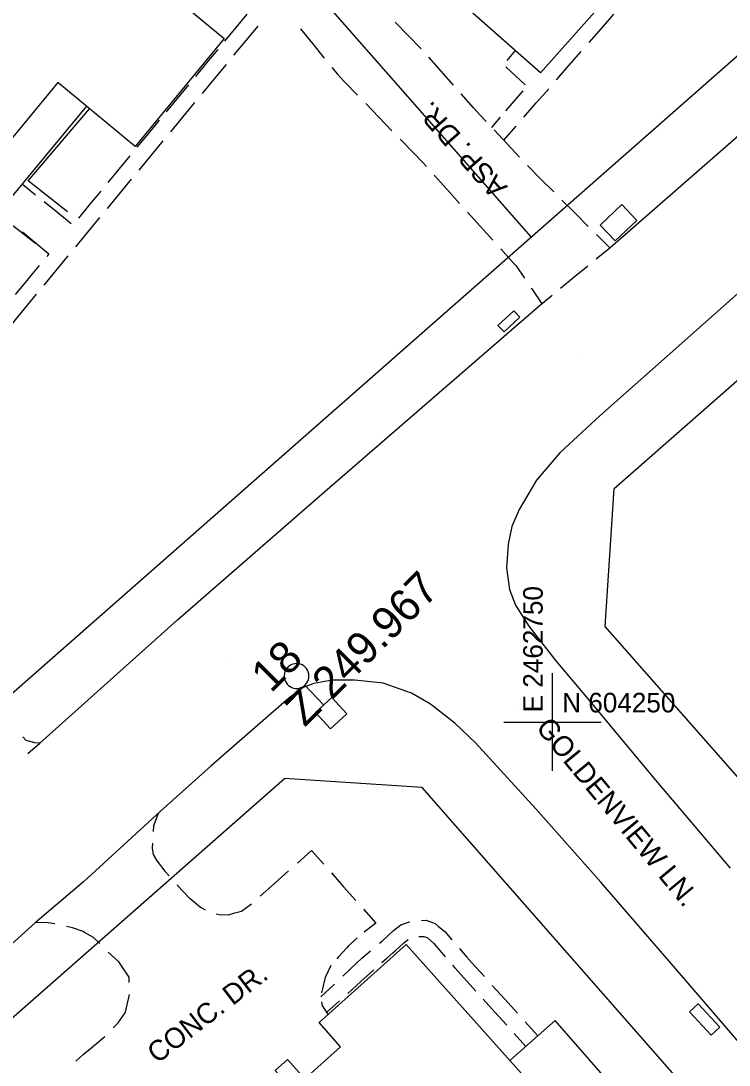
# Model space of a CAD drawing. Extents: x 2443269 to 2494951, y 591171 to 622130.
# Drawn here: x 2462641 to 2462786.2, y 604179.7 to 604393.7 of the extents above; entities that cross this region are included whole.
import ezdxf

# ---------------------------------------------------------------- set-up
doc = ezdxf.new("R2010")
doc.units = 0
for name, color, linetype in [('SURVEY - CONTROL - Grid', 7, 'Continuous'), ('SURVEY - CONTROL - Grid Text', 7, 'Continuous'), ('SURVEY - CONTROL with Text', 7, 'Continuous'), ('SURVEY - NON-TRANSPORTATION - Buildings', 7, 'Continuous'), ('SURVEY - NON-TRANSPORTATION - Features', 7, 'Continuous'), ('SURVEY - PROPERTY - Property Lines', 7, 'Continuous'), ('SURVEY - PROPERTY - ROW Lines', 7, 'Continuous'), ('SURVEY - TRANSPORTATION - Features', 7, 'Continuous'), ('SURVEY - TRANSPORTATION - Features Text', 7, 'Continuous'), ('SURVEY - TRANSPORTATION - Roads', 7, 'Continuous'), ('SURVEY - TRANSPORTATION - Roads Text', 7, 'Continuous'), ('SURVEY - UTILITIES - Cable (Underground) with Text', 7, 'Continuous'), ('SURVEY - UTILITIES - Poles and Miscellaneous with Text', 7, 'Continuous')]:
    doc.layers.add(name, color=color, linetype=linetype)

# ---------------------------------------------------------------- blocks, each defined once
blk = doc.blocks.new('xlp')
at = {"layer": 'SURVEY - UTILITIES - Cable (Underground) with Text'}
for p, q in [((-2.285, -2.285), (-2.285, 2.285)), ((-2.285, 2.285), (-2.285, 2.285)), ((-2.285, 2.285), (2.285, 2.285)), ((2.285, 2.285), (2.285, -2.285)), ((9.374, 2.317), (9.033, 2.131)), ((9.74, 2.449), (9.374, 2.317)), ((9.374, 2.317), (9.374, 2.317)), ((10.122, 2.523), (9.74, 2.449)), ((9.74, 2.449), (9.74, 2.449)), ((10.511, 2.538), (10.122, 2.523)), ((10.122, 2.523), (10.122, 2.523)), ((10.897, 2.493), (10.511, 2.538)), ((10.511, 2.538), (10.511, 2.538)), ((11.272, 2.39), (10.897, 2.493)), ((10.897, 2.493), (10.897, 2.493)), ((11.627, 2.231), (11.272, 2.39)), ((11.272, 2.39), (11.272, 2.39)), ((11.953, 2.02), (11.627, 2.231)), ((11.627, 2.231), (11.627, 2.231)), ((2.285, 0), (7.873, 0)), ((7.94, 0.578), (7.881, 0.194)), ((7.881, 0.194), (7.881, 0.194)), ((7.881, 0.194), (7.881, -0.194)), ((8.058, 0.949), (7.94, 0.578)), ((7.94, 0.578), (7.94, 0.578)), ((8.23, 1.297), (8.058, 0.949)), ((8.058, 0.949), (8.058, 0.949)), ((8.454, 1.616), (8.23, 1.297)), ((8.23, 1.297), (8.23, 1.297)), ((8.724, 1.896), (8.454, 1.616)), ((8.454, 1.616), (8.454, 1.616)), ((9.033, 2.131), (8.724, 1.896)), ((8.724, 1.896), (8.724, 1.896)), ((9.033, 2.131), (9.033, 2.131)), ((12.244, 1.761), (11.953, 2.02)), ((11.953, 2.02), (11.953, 2.02)), ((12.491, 1.461), (12.244, 1.761)), ((12.244, 1.761), (12.244, 1.761)), ((12.69, 1.127), (12.491, 1.461)), ((12.491, 1.461), (12.491, 1.461)), ((12.835, 0.766), (12.69, 1.127)), ((12.69, 1.127), (12.69, 1.127)), ((12.924, 0.387), (12.835, 0.766)), ((12.835, 0.766), (12.835, 0.766)), ((12.953, 0), (12.924, 0.387)), ((12.924, 0.387), (12.924, 0.387)), ((12.924, -0.387), (12.953, 0)), ((7.881, -0.194), (7.881, -0.194)), ((7.881, -0.194), (7.94, -0.578)), ((7.94, -0.578), (7.94, -0.578)), ((7.94, -0.578), (8.058, -0.949)), ((8.058, -0.949), (8.058, -0.949)), ((8.058, -0.949), (8.23, -1.297)), ((8.23, -1.297), (8.23, -1.297)), ((8.23, -1.297), (8.454, -1.616)), ((8.454, -1.616), (8.454, -1.616)), ((8.454, -1.616), (8.724, -1.896)), ((8.724, -1.896), (8.724, -1.896)), ((8.724, -1.896), (9.033, -2.131)), ((9.033, -2.131), (9.033, -2.131)), ((9.033, -2.131), (9.374, -2.317)), ((11.627, -2.231), (11.953, -2.02)), ((11.953, -2.02), (12.244, -1.761)), ((11.953, -2.02), (11.953, -2.02)), ((12.244, -1.761), (12.491, -1.461)), ((12.244, -1.761), (12.244, -1.761)), ((12.491, -1.461), (12.69, -1.127)), ((12.491, -1.461), (12.491, -1.461)), ((12.69, -1.127), (12.835, -0.766)), ((12.69, -1.127), (12.69, -1.127)), ((12.835, -0.766), (12.924, -0.387)), ((12.835, -0.766), (12.835, -0.766)), ((12.924, -0.387), (12.924, -0.387)), ((2.285, -2.285), (-2.285, -2.285)), ((-2.285, -2.285), (-2.285, -2.285)), ((2.285, -2.285), (2.285, -2.285)), ((9.374, -2.317), (9.374, -2.317)), ((9.374, -2.317), (9.74, -2.449)), ((9.74, -2.449), (9.74, -2.449)), ((9.74, -2.449), (10.122, -2.523)), ((10.122, -2.523), (10.122, -2.523)), ((10.122, -2.523), (10.511, -2.538)), ((10.511, -2.538), (10.897, -2.493)), ((10.511, -2.538), (10.511, -2.538)), ((10.897, -2.493), (11.272, -2.39)), ((10.897, -2.493), (10.897, -2.493)), ((11.272, -2.39), (11.627, -2.231)), ((11.272, -2.39), (11.272, -2.39)), ((11.627, -2.231), (11.627, -2.231))]:
    blk.add_line(p, q, dxfattribs=at)

msp = doc.modelspace()

# ---------------------------------------------------------------- linework, layer by layer
at = {"layer": 'SURVEY - CONTROL - Grid'}
for p, q in [((2462750, 604240), (2462750, 604260)), ((2462689.953, 604251.164), (2462689.953, 604251.164)), ((2462740, 604250), (2462760, 604250))]:
    msp.add_line(p, q, dxfattribs=at)
at = {"layer": 'SURVEY - NON-TRANSPORTATION - Buildings'}
for points in [[(2462717.686, 604409.376), (2462728.447, 604421.574), (2462725.51, 604424.162), (2462749.47, 604451.321), (2462752.246, 604448.874), (2462762.922, 604460.977), (2462793.066, 604434.382), (2462779.805, 604419.349), (2462777.049, 604421.78), (2462758.26, 604400.481), (2462760.911, 604398.142), (2462747.564, 604383.014)], [(2462576.331, 604342.745), (2462592.269, 604362.04), (2462578.765, 604373.195), (2462613.536, 604415.288), (2462627.463, 604403.782), (2462643.125, 604422.745), (2462682.709, 604390.048), (2462664.428, 604367.919), (2462648.568, 604381.019), (2462618.906, 604345.107), (2462634.346, 604332.355), (2462615.917, 604310.045)], [(2462664.552, 604154.645), (2462682.755, 604170.948), (2462687.121, 604166.072), (2462696.695, 604174.648), (2462693.148, 604178.608), (2462695.701, 604180.892), (2462699.244, 604176.935), (2462706.58, 604183.507), (2462702.151, 604188.454), (2462720.005, 604204.445), (2462762.124, 604157.414), (2462743.913, 604141.105), (2462739.549, 604145.977), (2462720.044, 604128.51), (2462724.52, 604123.513), (2462706.639, 604107.5), (2462696.278, 604119.068), (2462689.552, 604113.044), (2462678.916, 604124.921), (2462685.717, 604131.013)]]:
    msp.add_lwpolyline(points, close=True, dxfattribs=at)
at = {"layer": 'SURVEY - NON-TRANSPORTATION - Features'}
msp.add_line((2462654.448, 604376.161), (2462624.733, 604340.294), dxfattribs=at)
for points in [[(2462650.563, 604354.543), (2462642.515, 604360.924), (2462655.054, 604375.662)], [(2462624.989, 604340.084), (2462636.416, 604353.966), (2462644.018, 604348.136)], [(2462755.048, 604165.318), (2462764.178, 604173.303), (2462750.579, 604188.848), (2462741.268, 604180.705)]]:
    msp.add_lwpolyline(points, dxfattribs=at)
for points in [[(2462759.785, 604351.846), (2462764.214, 604356.019), (2462767.275, 604352.768), (2462762.846, 604348.595)], [(2462740.084, 604329.93), (2462738.831, 604331.262), (2462742.049, 604334.287), (2462743.302, 604332.955)], [(2462778.122, 604190.679), (2462782.557, 604185.902), (2462784.29, 604187.509), (2462779.854, 604192.286)]]:
    msp.add_lwpolyline(points, close=True, dxfattribs=at)
at = {"layer": 'SURVEY - PROPERTY - Property Lines'}
msp.add_line((2462745.622, 604349.415), (2462634.437, 604475.982), dxfattribs=at)
at = {"layer": 'SURVEY - PROPERTY - ROW Lines'}
for p, q in [((2462271.547, 603932.954), (2462848.45, 604439.747)), ((2462762.663, 604297.832), (2462881.449, 604402.183)), ((2462760.837, 604269.609), (2462762.662, 604297.83)), ((2462815.041, 604207.906), (2462760.837, 604269.609)), ((2462527.925, 604091.622), (2462695.05, 604238.436)), ((2462723.273, 604236.61), (2462695.052, 604238.436)), ((2462777.477, 604174.907), (2462723.273, 604236.61))]:
    msp.add_line(p, q, dxfattribs=at)
at = {"layer": 'SURVEY - TRANSPORTATION - Features'}
for p, q in [((2462687.358, 604395.066), (2462685.075, 604392.302)), ((2462760.051, 604392.129), (2462762.597, 604395.038)), ((2462685.075, 604392.302), (2462682.792, 604389.539)), ((2462689.583, 604392.61), (2462687.113, 604389.62)), ((2462720.388, 604390.69), (2462717.722, 604393.415)), ((2462698.334, 604392.037), (2462700.779, 604389.032)), ((2462723.054, 604387.966), (2462720.388, 604390.69)), ((2462757.505, 604389.22), (2462760.051, 604392.129)), ((2462687.113, 604389.62), (2462684.642, 604386.63)), ((2462700.779, 604389.032), (2462703.225, 604386.027)), ((2462681.366, 604387.812), (2462679.083, 604385.049)), ((2462727.21, 604383.375), (2462724.683, 604386.229)), ((2462742.338, 604387.627), (2462740.625, 604385.521)), ((2462753.367, 604384.492), (2462755.913, 604387.401)), ((2462679.083, 604385.049), (2462676.8, 604382.285)), ((2462683.098, 604384.761), (2462680.628, 604381.77)), ((2462704.753, 604384.149), (2462705.917, 604382.719)), ((2462740.422, 604384.266), (2462742.414, 604382.421)), ((2462750.82, 604381.583), (2462753.367, 604384.492)), ((2462680.628, 604381.77), (2462678.158, 604378.78)), ((2462705.917, 604382.719), (2462707.33, 604381.26)), ((2462729.737, 604380.521), (2462727.21, 604383.375)), ((2462742.414, 604382.421), (2462744.406, 604380.577)), ((2462675.373, 604380.558), (2462673.09, 604377.795)), ((2462707.33, 604381.26), (2462710.025, 604378.477)), ((2462746.683, 604376.855), (2462749.229, 604379.764)), ((2462673.09, 604377.795), (2462670.807, 604375.032)), ((2462733.843, 604375.883), (2462731.316, 604378.737)), ((2462742.17, 604377.265), (2462740.403, 604375.204)), ((2462743.937, 604379.326), (2462742.17, 604377.265)), ((2462676.614, 604376.911), (2462674.143, 604373.921)), ((2462711.71, 604376.737), (2462714.405, 604373.954)), ((2462735.192, 604374.359), (2462733.843, 604375.883)), ((2462744.136, 604373.946), (2462746.683, 604376.855)), ((2462669.38, 604373.305), (2462667.097, 604370.541)), ((2462674.143, 604373.921), (2462671.673, 604370.93)), ((2462714.405, 604373.954), (2462717.101, 604371.171)), ((2462736.405, 604373.062), (2462735.192, 604374.359)), ((2462739.298, 604373.917), (2462737.531, 604371.856)), ((2462737.531, 604371.856), (2462737.531, 604371.856)), ((2462740.635, 604368.537), (2462738.032, 604371.322)), ((2462739.999, 604369.218), (2462742.545, 604372.128)), ((2462667.097, 604370.541), (2462664.814, 604367.778)), ((2462670.129, 604369.061), (2462667.658, 604366.071)), ((2462718.785, 604369.431), (2462721.481, 604366.648)), ((2462721.481, 604366.648), (2462723.42, 604364.645)), ((2462743.238, 604365.753), (2462740.635, 604368.537)), ((2462663.387, 604366.051), (2462661.104, 604363.288)), ((2462667.658, 604366.071), (2462665.188, 604363.081)), ((2462723.42, 604364.645), (2462724.148, 604363.838)), ((2462661.104, 604363.288), (2462658.822, 604360.524)), ((2462744.93, 604363.943), (2462744.865, 604364.012)), ((2462747.561, 604361.318), (2462744.93, 604363.943)), ((2462644.043, 604357.984), (2462641.259, 604360.242)), ((2462663.644, 604361.212), (2462661.173, 604358.221)), ((2462725.77, 604362.04), (2462728.365, 604359.163)), ((2462750.26, 604358.627), (2462747.561, 604361.318)), ((2462657.395, 604358.797), (2462655.112, 604356.034)), ((2462661.173, 604358.221), (2462658.703, 604355.231)), ((2462728.365, 604359.163), (2462730.959, 604356.285)), ((2462648.567, 604354.316), (2462645.783, 604356.573)), ((2462655.112, 604356.034), (2462652.829, 604353.271)), ((2462754.646, 604354.253), (2462751.947, 604356.944)), ((2462651.351, 604352.058), (2462648.567, 604354.316)), ((2462732.581, 604354.487), (2462735.176, 604351.61)), ((2462757.345, 604351.561), (2462754.646, 604354.253)), ((2462657.159, 604353.362), (2462654.689, 604350.372)), ((2462735.176, 604351.61), (2462737.771, 604348.732)), ((2462641.322, 604350.441), (2462644.315, 604347.975)), ((2462654.689, 604350.372), (2462652.218, 604347.381)), ((2462761.731, 604347.187), (2462759.032, 604349.879)), ((2462644.315, 604347.975), (2462646.777, 604345.947)), ((2462646.777, 604345.947), (2462646.338, 604345.416)), ((2462650.674, 604345.512), (2462648.204, 604342.522)), ((2462739.393, 604346.934), (2462741.987, 604344.057)), ((2462758.959, 604344.906), (2462761.731, 604347.187)), ((2462761.731, 604347.187), (2462761.731, 604347.187)), ((2462644.795, 604343.547), (2462642.466, 604340.728)), ((2462741.987, 604344.057), (2462742.531, 604343.454)), ((2462742.531, 604343.454), (2462744.271, 604340.933)), ((2462754.456, 604341.198), (2462757.227, 604343.48)), ((2462648.204, 604342.522), (2462645.733, 604339.532)), ((2462751.684, 604338.917), (2462754.456, 604341.198)), ((2462642.325, 604340.558), (2462639.844, 604337.577)), ((2462642.466, 604340.728), (2462642.325, 604340.558)), ((2462745.646, 604338.94), (2462745.766, 604338.766)), ((2462745.766, 604338.766), (2462747.797, 604335.718)), ((2462644.186, 604337.665), (2462641.705, 604334.684)), ((2462747.18, 604335.209), (2462749.952, 604337.491)), ((2462641.705, 604334.684), (2462639.224, 604331.702)), ((2462747.797, 604335.718), (2462747.797, 604335.718)), ((2462642.092, 604246.266), (2462641.409, 604246.965)), ((2462643.909, 604245.79), (2462642.092, 604246.266)), ((2462642.447, 604243.559), (2462644.904, 604245.705)), ((2462644.904, 604245.705), (2462643.909, 604245.79)), ((2462644.904, 604245.705), (2462644.904, 604245.705)), ((2462669.185, 604231.308), (2462668.188, 604228.736)), ((2462668.188, 604228.736), (2462668.134, 604227.607)), ((2462668.01, 604225.179), (2462667.955, 604224.179)), ((2462667.955, 604224.179), (2462668.122, 604222.9)), ((2462697.714, 604221.138), (2462700.612, 604223.733)), ((2462700.612, 604223.733), (2462703.117, 604220.891)), ((2462668.122, 604222.9), (2462668.841, 604221.705)), ((2462668.841, 604221.705), (2462668.965, 604221.544)), ((2462668.965, 604221.544), (2462670.547, 604219.497)), ((2462670.547, 604219.497), (2462671.412, 604218.522)), ((2462693.005, 604216.922), (2462695.903, 604219.517)), ((2462704.683, 604219.115), (2462707.189, 604216.272)), ((2462690.108, 604214.327), (2462693.005, 604216.922)), ((2462673.026, 604216.704), (2462673.161, 604216.551)), ((2462673.161, 604216.551), (2462675.596, 604213.969)), ((2462707.189, 604216.272), (2462709.694, 604213.43)), ((2462675.596, 604213.969), (2462675.701, 604213.883)), ((2462675.701, 604213.883), (2462677.856, 604212.119)), ((2462686.239, 604211.299), (2462688.266, 604212.744)), ((2462677.856, 604212.119), (2462678.819, 604211.576)), ((2462681.084, 604210.759), (2462681.672, 604210.619)), ((2462681.672, 604210.619), (2462683.585, 604210.508)), ((2462683.585, 604210.508), (2462684.897, 604210.899)), ((2462684.897, 604210.899), (2462686.239, 604211.299)), ((2462711.26, 604211.654), (2462713.765, 604208.812)), ((2462646.613, 604208.897), (2462644.08, 604208.963)), ((2462647.972, 604208.654), (2462646.613, 604208.897)), ((2462713.765, 604208.812), (2462711.424, 604206.965)), ((2462713.765, 604208.812), (2462713.765, 604208.812)), ((2462717.443, 604207.299), (2462718.916, 604208.471)), ((2462718.916, 604208.471), (2462720.474, 604208.999)), ((2462720.474, 604208.999), (2462720.772, 604209.062)), ((2462723.147, 604209.382), (2462724.126, 604209.415)), ((2462724.126, 604209.415), (2462725.943, 604208.759)), ((2462725.943, 604208.759), (2462726.661, 604208.158)), ((2462651.619, 604207.837), (2462650.362, 604208.136)), ((2462653.801, 604207.083), (2462651.619, 604207.837)), ((2462654.072, 604206.926), (2462653.801, 604207.083)), ((2462655.888, 604205.875), (2462654.072, 604206.926)), ((2462715.14, 604205.226), (2462717.431, 604207.288)), ((2462717.431, 604207.288), (2462717.443, 604207.299)), ((2462722.592, 604206.081), (2462723.607, 604206.115)), ((2462723.607, 604206.115), (2462724.283, 604205.872)), ((2462726.661, 604208.158), (2462727.932, 604207.093)), ((2462727.932, 604207.093), (2462729.358, 604205.43)), ((2462656.97, 604204.858), (2462655.888, 604205.875)), ((2462657.202, 604204.622), (2462656.97, 604204.858)), ((2462708.151, 604204.127), (2462707.811, 604203.747)), ((2462709.988, 604205.78), (2462708.151, 604204.127)), ((2462714.556, 604204.73), (2462715.14, 604205.226)), ((2462717.726, 604203.138), (2462719.562, 604204.793)), ((2462719.562, 604204.793), (2462720.439, 604205.491)), ((2462724.283, 604205.872), (2462725.619, 604204.75)), ((2462725.619, 604204.75), (2462725.693, 604204.663)), ((2462725.693, 604204.663), (2462728.033, 604201.937)), ((2462661.124, 604200.892), (2462658.932, 604202.894)), ((2462706.209, 604201.958), (2462705.806, 604201.541)), ((2462707.811, 604203.747), (2462706.209, 604201.958)), ((2462710.904, 604201.623), (2462712.724, 604203.171)), ((2462716.114, 604201.745), (2462717.302, 604202.755)), ((2462717.302, 604202.755), (2462717.726, 604203.138)), ((2462730.924, 604203.605), (2462732.436, 604201.843)), ((2462732.436, 604201.843), (2462733.46, 604200.711)), ((2462661.645, 604200.103), (2462661.124, 604200.892)), ((2462663.188, 604197.768), (2462661.645, 604200.103)), ((2462704.563, 604200.166), (2462703.427, 604197.703)), ((2462707.041, 604197.985), (2462709.842, 604200.623)), ((2462709.842, 604200.623), (2462710.904, 604201.623)), ((2462715.03, 604200.764), (2462716.114, 604201.745)), ((2462729.496, 604200.233), (2462729.976, 604199.675)), ((2462729.976, 604199.675), (2462731.892, 604197.556)), ((2462733.46, 604200.711), (2462736.042, 604197.857)), ((2462663.235, 604196.654), (2462663.188, 604197.768)), ((2462703.427, 604197.703), (2462703.364, 604197.441)), ((2462710.7, 604196.848), (2462713.364, 604199.258)), ((2462731.892, 604197.556), (2462734.302, 604194.892)), ((2462702.489, 604193.697), (2462705.29, 604196.336)), ((2462703.364, 604197.441), (2462702.853, 604195.337)), ((2462708.036, 604194.438), (2462710.7, 604196.848)), ((2462737.655, 604196.073), (2462740.237, 604193.22)), ((2462662.469, 604190.567), (2462663.292, 604194.214)), ((2462702.853, 604195.337), (2462702.658, 604194.545)), ((2462735.809, 604193.227), (2462738.219, 604190.563)), ((2462740.237, 604193.22), (2462742.818, 604190.366)), ((2462702.673, 604192.723), (2462702.817, 604191.961)), ((2462702.817, 604191.961), (2462703.893, 604190.216)), ((2462703.706, 604190.521), (2462706.37, 604192.931)), ((2462660.986, 604188.395), (2462662.37, 604190.422)), ((2462662.37, 604190.422), (2462662.469, 604190.567)), ((2462703.893, 604190.216), (2462704.021, 604190.127)), ((2462704.021, 604190.127), (2462704.021, 604190.127)), ((2462738.219, 604190.563), (2462740.629, 604187.898)), ((2462659.958, 604187.359), (2462660.986, 604188.395)), ((2462744.431, 604188.582), (2462747.013, 604185.728)), ((2462655.248, 604183.097), (2462657.85, 604185.236)), ((2462657.85, 604185.236), (2462658.234, 604185.623)), ((2462742.135, 604186.233), (2462744.546, 604183.569)), ((2462747.013, 604185.728), (2462747.013, 604185.728)), ((2462653.798, 604181.906), (2462655.248, 604183.097)), ((2462652.278, 604180.549), (2462653.798, 604181.906))]:
    msp.add_line(p, q, dxfattribs=at)
at = {"layer": 'SURVEY - TRANSPORTATION - Roads'}
for p, q in [((2462755.521, 604325.806), (2462755.521, 604325.806)), ((2462683.81, 604262.341), (2462683.81, 604262.341)), ((2462743.152, 604253.341), (2462743.152, 604253.341))]:
    msp.add_line(p, q, dxfattribs=at)
for points in [[(2462761.731, 604347.187), (2462795.176, 604376.298), (2462827.141, 604403.51), (2462856.885, 604428.188), (2462869.034, 604437.456), (2462879.319, 604443.365), (2462885.192, 604446.403), (2462898.758, 604452.099), (2462916.868, 604456.282), (2462921.782, 604456.288)], [(2462791.691, 604341.118), (2462773.535, 604324.983), (2462759.713, 604312.722), (2462751.508, 604305.147), (2462746.701, 604299.543), (2462743.171, 604293.559), (2462741.672, 604290.108), (2462740.904, 604286.466), (2462740.576, 604281.636), (2462741.167, 604277.158), (2462742.407, 604273.953), (2462745.189, 604269.635), (2462750.674, 604262.549), (2462757.341, 604254.72), (2462770.76, 604238.516), (2462786.435, 604220.101)], [(2462644.904, 604245.705), (2462673.106, 604270.951), (2462703.325, 604297.266), (2462747.18, 604335.209)], [(2462789.132, 604183.392), (2462775.258, 604199.511), (2462759.939, 604217.194), (2462746.6, 604232.211), (2462734.247, 604245.757), (2462730.005, 604249.819), (2462725.031, 604253.703), (2462721.134, 604255.934), (2462715.317, 604258.008), (2462709.483, 604258.618), (2462704.831, 604258.579), (2462701.085, 604257.89), (2462698.886, 604257.093), (2462695.943, 604254.934)], [(2462695.943, 604254.934), (2462680.002, 604241.056), (2462669.589, 604231.676), (2462653.824, 604217.25), (2462643.972, 604208.871), (2462626.829, 604193.543), (2462609.32, 604178.129), (2462591.994, 604162.26), (2462576.967, 604148.553), (2462559.828, 604133.408), (2462540.481, 604116.374), (2462523.893, 604101.768), (2462514.96, 604094.291), (2462510.904, 604090.685), (2462508.588, 604087.608), (2462506.16, 604082.615), (2462504.638, 604077.067), (2462504.674, 604072.139), (2462505.54, 604067.929), (2462507.414, 604063.805), (2462509.028, 604061.141), (2462512.542, 604056.906)], [(2462695.943, 604254.934), (2462680.002, 604241.056), (2462669.589, 604231.676), (2462653.824, 604217.25), (2462643.972, 604208.871), (2462626.829, 604193.543), (2462609.32, 604178.129), (2462591.994, 604162.26), (2462576.967, 604148.553), (2462559.828, 604133.408), (2462540.481, 604116.374), (2462523.893, 604101.768), (2462514.96, 604094.291), (2462510.904, 604090.685), (2462508.588, 604087.608), (2462506.16, 604082.615), (2462504.638, 604077.067), (2462504.674, 604072.139), (2462505.54, 604067.929), (2462507.414, 604063.805), (2462509.028, 604061.141), (2462512.542, 604056.906)]]:
    msp.add_lwpolyline(points, dxfattribs=at)

# ---------------------------------------------------------------- block references
at = {"layer": 'SURVEY - UTILITIES - Poles and Miscellaneous with Text', "rotation": 133.05368252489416}
msp.add_blockref('xlp', (2462704.634, 604251.843), dxfattribs=at)

# ---------------------------------------------------------------- texts
at = {"layer": 'SURVEY - CONTROL - Grid Text'}
msp.add_text('E 2462750', height=4, rotation=90, dxfattribs=at).set_placement((2462748, 604252))
msp.add_text('N 604250', height=4, dxfattribs=at).set_placement((2462752, 604252))
at = {"layer": 'SURVEY - CONTROL with Text'}
for s, p in [('Z 249.967', (2462699.231, 604248.844)), ('18', (2462692.272, 604255.803))]:
    msp.add_text(s, height=6.561, rotation=45, dxfattribs=at).set_placement(p)
at = {"layer": 'SURVEY - TRANSPORTATION - Features Text'}
for s, rotation, p in [('ASP. DR.', 131.52055, (2462740.92, 604359.66)), ('CONC. DR.', 37.57448, (2462668.969, 604179.912))]:
    msp.add_text(s, height=4.166, rotation=rotation, dxfattribs=at).set_placement(p)
at = {"layer": 'SURVEY - TRANSPORTATION - Roads Text'}
msp.add_text('GOLDENVIEW LN.', height=4.166, rotation=309.62827, dxfattribs=at).set_placement((2462746.438, 604248.773))

doc.saveas('drawing.dxf')
